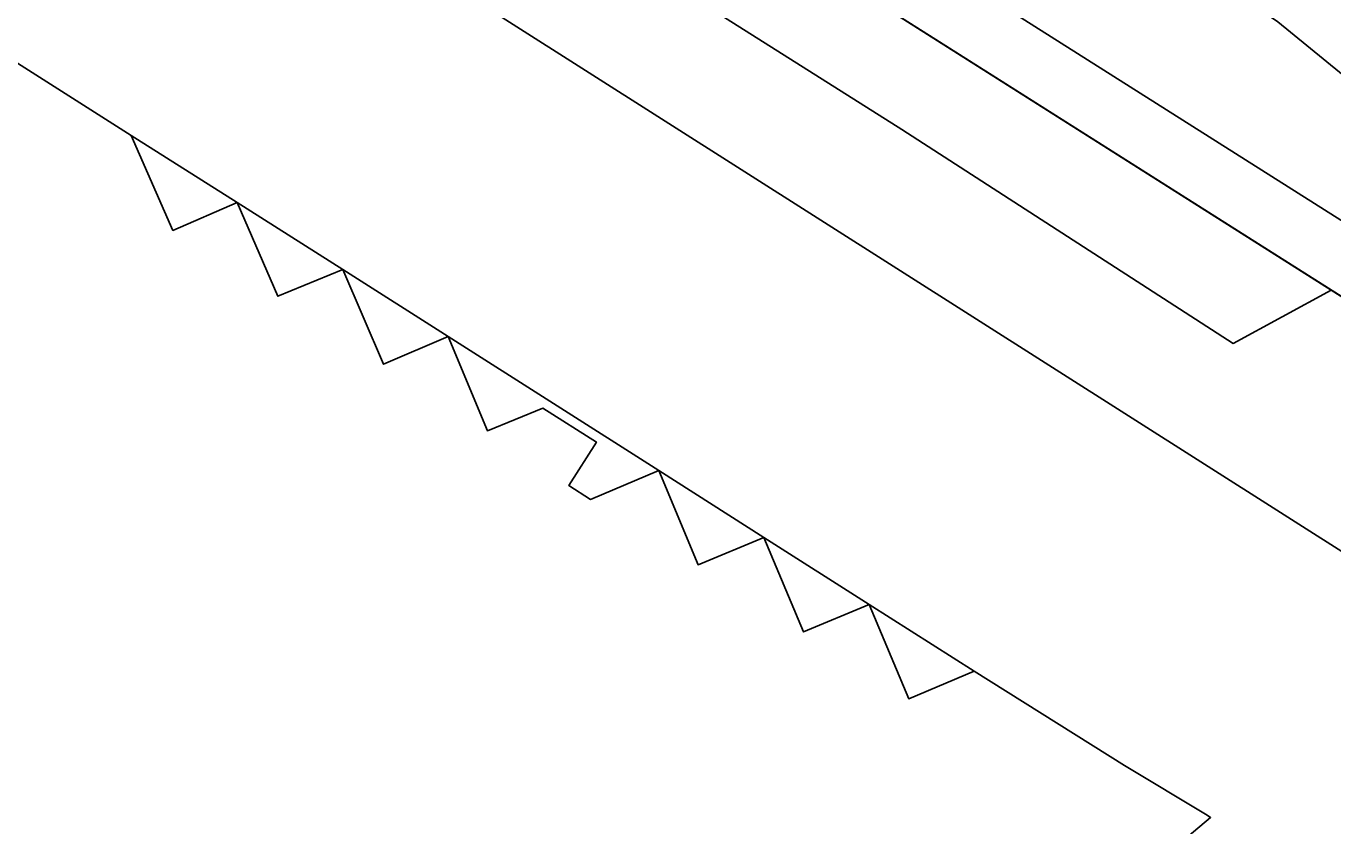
# Model space of a CAD drawing. Extents: x 155018 to 156648, y 383980 to 385733.
# Drawn here: x 156350 to 156423.2, y 384824.6 to 384869.4 of the extents above; entities that cross this region are included whole.
import ezdxf

# ---------------------------------------------------------------- set-up
doc = ezdxf.new("R2010")
doc.units = 0
for name, color, linetype in [('IMGEO_Berm_groen', 7, 'Continuous'), ('IMGEO_Lijnafwatering', 7, 'Continuous'), ('IMGEO_Pand', 7, 'Continuous'), ('IMGEO_Pand_overbouw', 7, 'Continuous'), ('IMGEO_Rijbaan_lokaal_gesloten', 7, 'Continuous')]:
    doc.layers.add(name, color=color, linetype=linetype)

msp = doc.modelspace()

# ---------------------------------------------------------------- linework, layer by layer
at = {"layer": 'IMGEO_Berm_groen'}
msp.add_lwpolyline([(156337.692, 384925.455), (156345.278, 384918.025), (156368.835, 384901.885), (156404.727, 384880.252), (156420.159, 384869.665), (156444.985, 384849.413), (156446.781, 384851.044)], dxfattribs=at)
at = {"layer": 'IMGEO_Lijnafwatering'}
for points in [[(156401.193, 384868.548), (156384.441, 384879.158)], [(156417.945, 384857.937), (156401.193, 384868.548)], [(156434.658, 384847.267), (156433.464, 384848.065), (156432.263, 384848.854), (156431.056, 384849.633), (156417.945, 384857.937)]]:
    msp.add_lwpolyline(points, dxfattribs=at)
at = {"layer": 'IMGEO_Pand'}
msp.add_lwpolyline([(156348.872, 384867.747), (156355.863, 384863.308), (156358.2, 384857.984), (156361.804, 384859.537), (156364.075, 384854.287), (156367.726, 384855.79), (156370.002, 384850.481), (156373.636, 384852.031), (156375.837, 384846.752), (156378.944, 384848.022), (156381.943, 384846.11), (156380.405, 384843.678), (156381.606, 384842.9), (156385.446, 384844.523), (156387.649, 384839.232), (156391.34, 384840.754), (156393.553, 384835.474), (156397.248, 384837.005), (156399.462, 384831.718), (156403.122, 384833.278), (156411.564, 384827.972), (156416.188, 384825.188), (156416.392, 384825.065), (156338.445, 384759.384)], dxfattribs=at)
at = {"layer": 'IMGEO_Pand_overbouw'}
for points in [[(156355.863, 384863.308), (156358.2, 384857.984), (156361.804, 384859.537)], [(156367.726, 384855.79), (156361.804, 384859.537), (156364.075, 384854.287)], [(156373.636, 384852.031), (156367.726, 384855.79), (156370.002, 384850.481)], [(156385.446, 384844.523), (156373.636, 384852.031), (156375.837, 384846.752), (156378.944, 384848.022), (156381.943, 384846.11), (156380.405, 384843.678), (156381.606, 384842.9)], [(156385.446, 384844.523), (156387.649, 384839.232), (156391.34, 384840.754)], [(156397.248, 384837.005), (156391.34, 384840.754), (156393.553, 384835.474)], [(156397.248, 384837.005), (156399.462, 384831.718), (156403.122, 384833.278)]]:
    msp.add_lwpolyline(points, close=True, dxfattribs=at)
at = {"layer": 'IMGEO_Rijbaan_lokaal_gesloten'}
for points in [[(156423.152, 384854.639), (156417.651, 384851.642), (156399.075, 384863.633), (156368.631, 384882.88), (156348.054, 384896.107), (156338.326, 384902.896), (156331.712, 384907.97), (156325.553, 384914.024), (156316.245, 384924.452), (156308.931, 384933.586), (156298.538, 384946.604), (156304.566, 384947.799)], [(156349.966, 384905.463), (156371.445, 384891.632), (156433.112, 384852.598)], [(156347.953, 384902.417), (156367.011, 384890.198), (156423.152, 384854.639)], [(156424.772, 384839.316), (156355.354, 384883.479), (156341.077, 384892.562)], [(156431.056, 384849.633), (156423.152, 384854.639)]]:
    msp.add_lwpolyline(points, dxfattribs=at)

doc.saveas('drawing.dxf')
